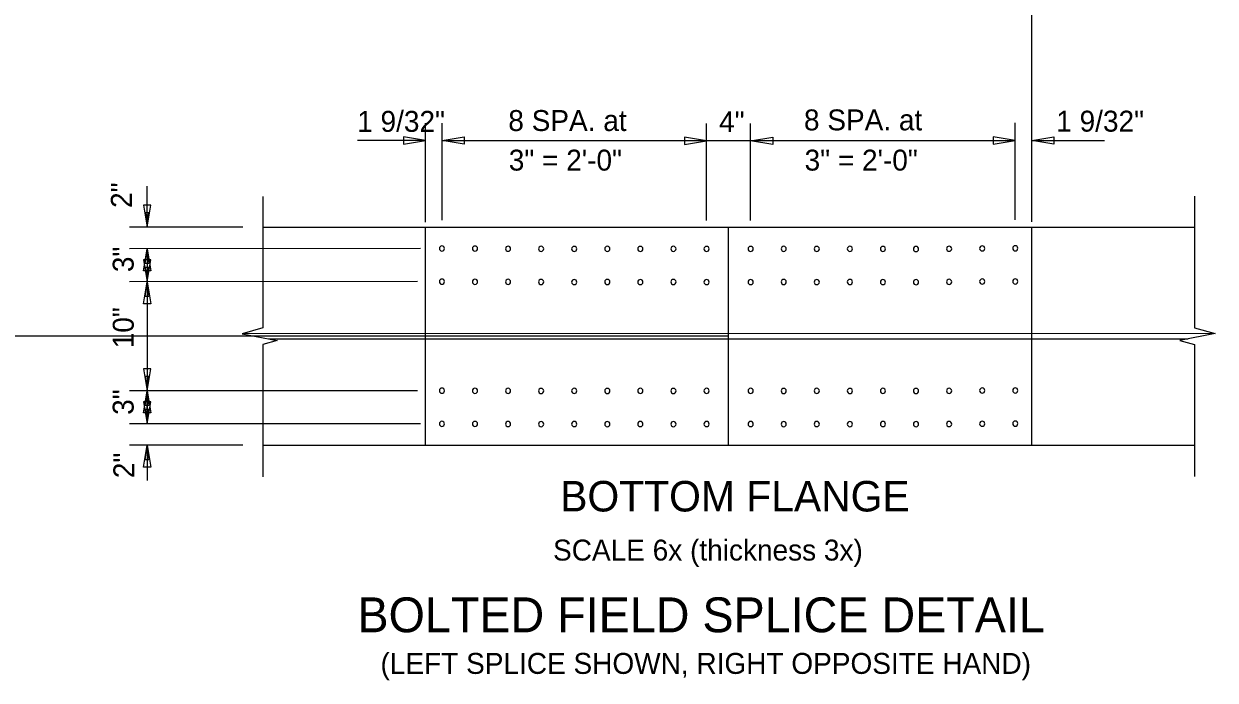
# Model space of a CAD drawing. Extents: x 4944 to 17449, y 3824 to 49087.
# Drawn here: x 7835 to 8491, y 39690 to 40051 of the extents above; entities that cross this region are included whole.
import ezdxf

# ---------------------------------------------------------------- set-up
doc = ezdxf.new("R2010")
doc.units = 0
for name, color, linetype in [('1', 7, 'Continuous'), ('2', 7, 'Continuous'), ('36_S_LINES', 7, 'Continuous'), ('3A', 7, 'Continuous'), ('7', 7, 'Continuous'), ('BEAM', 7, 'Continuous'), ('Level 25', 7, 'Continuous')]:
    doc.layers.add(name, color=color, linetype=linetype)

msp = doc.modelspace()

# ---------------------------------------------------------------- linework, layer by layer
at = {"layer": '1'}
for centre, start, end in [((8065.3, 39927.6), 0, 180), ((8065.3, 39927.6), 180, 0), ((8083.49, 39927.54), 0, 180), ((8083.49, 39927.54), 180, 0), ((8101.68, 39927.48), 0, 180), ((8101.68, 39927.48), 180, 0), ((8119.87, 39927.42), 0, 180), ((8119.87, 39927.42), 180, 0), ((8138.07, 39927.37), 0, 180), ((8138.07, 39927.37), 180, 0), ((8156.26, 39927.42), 0, 180), ((8156.26, 39927.42), 180, 0), ((8174.45, 39927.37), 0, 180), ((8174.45, 39927.37), 180, 0), ((8192.65, 39927.42), 0, 180), ((8192.65, 39927.42), 180, 0), ((8210.84, 39927.37), 0, 180), ((8210.84, 39927.37), 180, 0), ((8235.1, 39927.37), 0, 180), ((8235.1, 39927.37), 180, 0), ((8253.29, 39927.42), 0, 180), ((8253.29, 39927.42), 180, 0), ((8271.48, 39927.37), 0, 180), ((8271.48, 39927.37), 180, 0), ((8289.67, 39927.42), 0, 180), ((8289.67, 39927.42), 180, 0), ((8307.87, 39927.37), 0, 180), ((8307.87, 39927.37), 180, 0), ((8326.06, 39927.31), 0, 180), ((8326.06, 39927.31), 180, 0), ((8344.25, 39927.48), 0, 180), ((8344.25, 39927.48), 180, 0), ((8362.45, 39927.65), 0, 180), ((8362.45, 39927.65), 180, 0), ((8380.64, 39927.71), 0, 180), ((8380.64, 39927.71), 180, 0), ((8065.3, 39909.35), 0, 180), ((8065.3, 39909.35), 180, 0), ((8083.49, 39909.29), 0, 180), ((8083.49, 39909.29), 180, 0), ((8101.68, 39909.23), 0, 180), ((8101.68, 39909.23), 180, 0), ((8119.87, 39909.17), 0, 180), ((8119.87, 39909.17), 180, 0), ((8138.07, 39909.12), 0, 180), ((8138.07, 39909.12), 180, 0), ((8156.26, 39909.17), 0, 180), ((8156.26, 39909.17), 180, 0), ((8174.45, 39909.12), 0, 180), ((8174.45, 39909.12), 180, 0), ((8192.65, 39909.17), 0, 180), ((8192.65, 39909.17), 180, 0), ((8210.84, 39909.12), 0, 180), ((8210.84, 39909.12), 180, 0), ((8235.1, 39909.12), 0, 180), ((8235.1, 39909.12), 180, 0), ((8253.29, 39909.17), 0, 180), ((8253.29, 39909.17), 180, 0), ((8271.48, 39909.12), 0, 180), ((8271.48, 39909.12), 180, 0), ((8289.67, 39909.17), 0, 180), ((8289.67, 39909.17), 180, 0), ((8307.87, 39909.12), 0, 180), ((8307.87, 39909.12), 180, 0), ((8326.06, 39909.06), 0, 180), ((8326.06, 39909.06), 180, 0), ((8344.25, 39909.23), 0, 180), ((8344.25, 39909.23), 180, 0), ((8362.45, 39909.4), 0, 180), ((8362.45, 39909.4), 180, 0), ((8380.64, 39909.46), 0, 180), ((8380.64, 39909.46), 180, 0), ((8065.3, 39849.35), 0, 180), ((8065.3, 39849.35), 180, 0), ((8083.49, 39849.29), 0, 180), ((8083.49, 39849.29), 180, 0), ((8101.68, 39849.23), 0, 180), ((8101.68, 39849.23), 180, 0), ((8119.87, 39849.17), 0, 180), ((8119.87, 39849.17), 180, 0), ((8138.07, 39849.23), 0, 180), ((8138.07, 39849.23), 180, 0), ((8156.26, 39849.17), 0, 180), ((8156.26, 39849.17), 180, 0), ((8174.45, 39849.23), 0, 180), ((8174.45, 39849.23), 180, 0), ((8192.65, 39849.17), 0, 180), ((8192.65, 39849.17), 180, 0), ((8210.84, 39849.23), 0, 180), ((8210.84, 39849.23), 180, 0), ((8235.1, 39849.23), 0, 180), ((8235.1, 39849.23), 180, 0), ((8253.29, 39849.17), 0, 180), ((8253.29, 39849.17), 180, 0), ((8271.48, 39849.23), 0, 180), ((8271.48, 39849.23), 180, 0), ((8289.67, 39849.17), 0, 180), ((8289.67, 39849.17), 180, 0), ((8307.87, 39849.23), 0, 180), ((8307.87, 39849.23), 180, 0), ((8326.06, 39849.17), 0, 180), ((8326.06, 39849.17), 180, 0), ((8344.25, 39849.23), 0, 180), ((8344.25, 39849.23), 180, 0), ((8362.45, 39849.4), 0, 180), ((8362.45, 39849.4), 180, 0), ((8380.64, 39849.46), 0, 180), ((8380.64, 39849.46), 180, 0), ((8065.3, 39831.1), 0, 180), ((8065.3, 39831.1), 180, 0), ((8083.49, 39831.04), 0, 180), ((8083.49, 39831.04), 180, 0), ((8101.68, 39830.98), 0, 180), ((8101.68, 39830.98), 180, 0), ((8119.87, 39830.92), 0, 180), ((8119.87, 39830.92), 180, 0), ((8138.07, 39830.98), 0, 180), ((8138.07, 39830.98), 180, 0), ((8156.26, 39830.92), 0, 180), ((8156.26, 39830.92), 180, 0), ((8174.45, 39830.98), 0, 180), ((8174.45, 39830.98), 180, 0), ((8192.65, 39830.92), 0, 180), ((8192.65, 39830.92), 180, 0), ((8210.84, 39830.98), 0, 180), ((8210.84, 39830.98), 180, 0), ((8235.1, 39830.98), 0, 180), ((8235.1, 39830.98), 180, 0), ((8253.29, 39830.92), 0, 180), ((8253.29, 39830.92), 180, 0), ((8271.48, 39830.98), 0, 180), ((8271.48, 39830.98), 180, 0), ((8289.67, 39830.92), 0, 180), ((8289.67, 39830.92), 180, 0), ((8307.87, 39830.98), 0, 180), ((8307.87, 39830.98), 180, 0), ((8326.06, 39830.92), 0, 180), ((8326.06, 39830.92), 180, 0), ((8344.25, 39830.98), 0, 180), ((8344.25, 39830.98), 180, 0), ((8362.45, 39831.15), 0, 180), ((8362.45, 39831.15), 180, 0), ((8380.64, 39831.21), 0, 180), ((8380.64, 39831.21), 180, 0)]:
    msp.add_arc(centre, 1.42, start, end, dxfattribs=at)
at = {"layer": '2'}
msp.add_line((8222.97, 39819.23), (8222.97, 39939.23), dxfattribs=at)
at = {"layer": '36_S_LINES'}
for p, q in [((8056.26, 39942.11), (8056.26, 39996.64)), ((8389.68, 39942.23), (8389.68, 39996.75)), ((8056.26, 39987.01), (8018.93, 39987.01)), ((8065.35, 39987.01), (8380.58, 39987.07)), ((8389.68, 39987.13), (8429.66, 39987.13)), ((7903.12, 39939.28), (7903.12, 39961.99)), ((7966.71, 39956.26), (7966.71, 39883.89)), ((8479.23, 39956.37), (8479.23, 39884)), ((7955.73, 39939.28), (7893.5, 39939.28)), ((7903.12, 39927.42), (7903.12, 39909.23)), ((7903.12, 39915.3), (7903.12, 39837.08)), ((7966.71, 39883.89), (7955.34, 39880.7)), ((7955.34, 39880.7), (7974.74, 39876.92)), ((8490.6, 39880.82), (8471.19, 39877.04)), ((8479.23, 39884), (8490.6, 39880.82)), ((7974.74, 39876.92), (7966.71, 39874.68)), ((7966.71, 39874.68), (7966.71, 39801.97)), ((8471.19, 39877.04), (8479.23, 39874.79)), ((8479.23, 39874.79), (8479.23, 39802.09)), ((7903.12, 39831.04), (7903.12, 39849.23)), ((7955.73, 39819.28), (7893.5, 39819.28)), ((7903.12, 39819.28), (7903.12, 39799.88))]:
    msp.add_line(p, q, dxfattribs=at)
for points in [[(8044.13, 39989.03), (8044.13, 39984.99), (8056.26, 39987.01)], [(8077.48, 39989.03), (8077.48, 39984.99), (8065.35, 39987.01)], [(8198.71, 39988.86), (8198.71, 39984.82), (8210.84, 39986.84)], [(8247.22, 39988.86), (8247.22, 39984.82), (8235.1, 39986.84)], [(8368.45, 39989.15), (8368.45, 39985.1), (8380.58, 39987.13)], [(8401.81, 39989.15), (8401.81, 39985.1), (8389.68, 39987.13)], [(7905.15, 39951.41), (7901.1, 39951.41), (7903.12, 39939.28)], [(7904.13, 39947.28), (7902.11, 39947.28), (7903.12, 39939.28)], [(7905.15, 39915.3), (7901.1, 39915.3), (7903.12, 39927.42)], [(7904.13, 39919.43), (7902.11, 39919.43), (7903.12, 39927.42)], [(7905.15, 39921.36), (7901.1, 39921.36), (7903.12, 39909.23)], [(7904.13, 39917.23), (7902.11, 39917.23), (7903.12, 39909.23)], [(7905.15, 39897.1), (7901.1, 39897.1), (7903.12, 39909.23)], [(7904.13, 39901.23), (7902.11, 39901.23), (7903.12, 39909.23)], [(7905.15, 39861.36), (7901.1, 39861.36), (7903.12, 39849.23)], [(7904.13, 39857.23), (7902.11, 39857.23), (7903.12, 39849.23)], [(7905.15, 39837.1), (7901.1, 39837.1), (7903.12, 39849.23)], [(7904.13, 39841.23), (7902.11, 39841.23), (7903.12, 39849.23)], [(7905.15, 39843.17), (7901.1, 39843.17), (7903.12, 39831.04)], [(7904.13, 39839.04), (7902.11, 39839.04), (7903.12, 39831.04)], [(7905.15, 39807.16), (7901.1, 39807.16), (7903.12, 39819.28)], [(7904.13, 39811.29), (7902.11, 39811.29), (7903.12, 39819.28)]]:
    msp.add_lwpolyline(points, close=True, dxfattribs=at)
at = {"layer": '3A'}
for p, q in [((8065.35, 39943.19), (8065.35, 39996.64)), ((8210.84, 39943.01), (8210.84, 39996.46)), ((8235.1, 39943.01), (8235.1, 39996.46)), ((8380.58, 39943.3), (8380.58, 39996.75)), ((8053.44, 39927.54), (7893.5, 39927.42)), ((8051.86, 39909.35), (7893.5, 39909.23)), ((8051.86, 39849.35), (7893.5, 39849.23)), ((8053.44, 39831.15), (7893.5, 39831.04))]:
    msp.add_line(p, q, dxfattribs=at)
at = {"layer": '7'}
for p, q in [((7955.88, 39880.86), (8490.05, 39880.97)), ((7970.11, 39877.83), (8475.83, 39877.94))]:
    msp.add_line(p, q, dxfattribs=at)
at = {"layer": 'DEFPOINTS'}
for p, q in [((8389.68, 39987.13), (8389.68, 40280.5)), ((8222.97, 39879.28), (7669.19, 39879.28))]:
    msp.add_line(p, q, dxfattribs=at)
at = {"layer": 'Level 25'}
for p, q in [((7966.71, 39939.28), (8479.23, 39939.4)), ((8056.26, 39819.4), (8056.26, 39939.28)), ((8389.68, 39819.51), (8389.68, 39939.4)), ((7966.71, 39819.28), (8479.23, 39819.4))]:
    msp.add_line(p, q, dxfattribs=at)

# ---------------------------------------------------------------- texts
at = {"layer": '3A'}
for s, p in [('1 9/32"', (8018.68, 39991.81)), ('8 SPA. at', (8101.81, 39992.27)), ('8 SPA. at', (8264.42, 39992.62)), ('1 9/32"', (8403.19, 39991.93)), ('4"', (8217.74, 39991.65)), ('3" = 2\'-0"', (8102.07, 39970.49)), ('3" = 2\'-0"', (8264.77, 39970.49)), ('(LEFT SPLICE SHOWN, RIGHT OPPOSITE HAND)', (8031.52, 39693.46))]:
    msp.add_text(s, height=11.52, dxfattribs=at).set_placement(p)
for s, p in [('2"', (7894.75, 39949.93)), ('3"', (7895.74, 39914.59)), ('10"', (7895.79, 39872.69)), ('3"', (7895.74, 39836.04)), ('2"', (7896.11, 39801.19))]:
    msp.add_text(s, height=11.52, rotation=90, dxfattribs=at).set_placement(p)
at = {"layer": 'BEAM'}
for s, height, p in [('BOTTOM FLANGE', 16.8, (8130.35, 39782.86)), ('BOLTED FIELD SPLICE DETAIL', 19.2, (8018.83, 39716.36))]:
    msp.add_text(s, height=height, dxfattribs=at).set_placement(p)
at = {"layer": 'DEFPOINTS'}
msp.add_text('SCALE 6x (thickness 3x)', height=11.52, dxfattribs=at).set_placement((8126.42, 39755.84))

doc.saveas('drawing.dxf')
